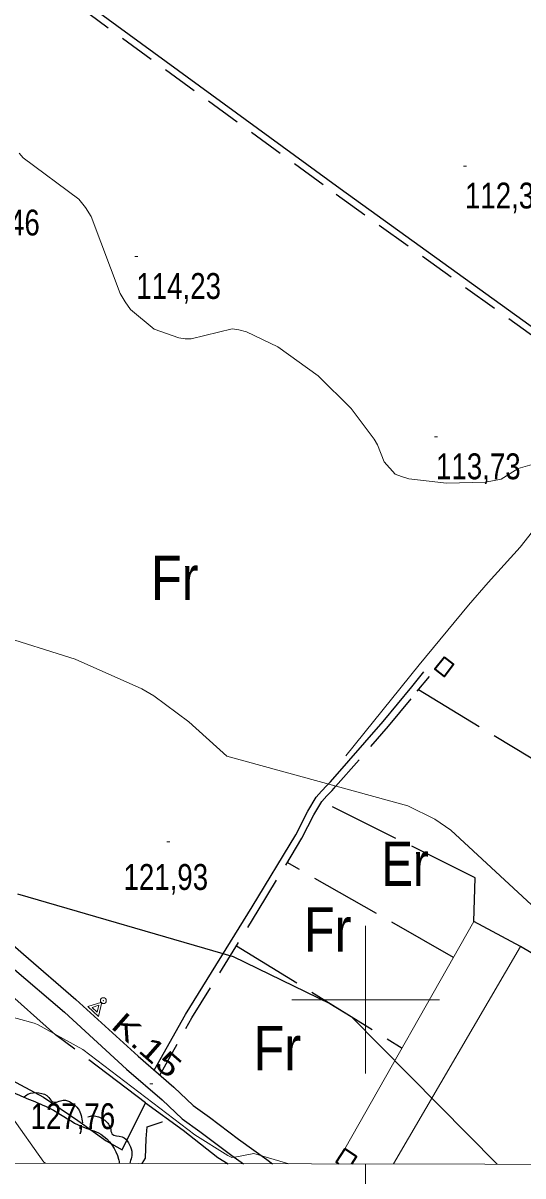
# Model space of a CAD drawing. Extents: x 483840 to 488445, y 4386047 to 4389027.
# Drawn here: x 485884.1 to 486053.3, y 4386440.4 to 4386830.5 of the extents above; entities that cross this region are included whole.
import ezdxf
from ezdxf.enums import TextEntityAlignment as Align

# ---------------------------------------------------------------- set-up
doc = ezdxf.new("R2010")
doc.units = 0
doc.header["$LTSCALE"] = 4
doc.header["$PDMODE"] = 32
doc.header["$PDSIZE"] = 2
doc.linetypes.add('LONG_DASHED', pattern=[7.5, 6, -1.5])
doc.linetypes.add('MEDIUM_DASHED', pattern=[4.5, 3, -1.5])
for name, color, linetype, lineweight in [('1', 7, 'Continuous', 13), ('25', 7, 'LONG_DASHED', 25), ('27', 7, 'Continuous', 25), ('36', 7, 'Continuous', 25), ('38', 7, 'Continuous', 25), ('41', 7, 'Continuous', 13), ('47', 7, 'Continuous', 35), ('51', 7, 'Continuous', 13), ('7', 7, 'Continuous', 13), ('8', 7, 'Continuous', 25), ('9', 7, 'Continuous', 13)]:
    doc.layers.add(name, color=color, linetype=linetype, lineweight=lineweight)
doc.layers.add('31', color=7, linetype='Continuous')

msp = doc.modelspace()

# ---------------------------------------------------------------- linework, layer by layer
at = {"layer": '1'}
for p, q in [((486000, 4386525), (486000, 4386475)), ((485975, 4386500), (486025, 4386500)), ((486000, 4386444.44), (486000, 4386373.1))]:
    msp.add_line(p, q, dxfattribs=at)
msp.add_lwpolyline([(484110.5, 4388760.3), (487685.8, 4388753.5), (487681.9, 4386441.2), (484105.5, 4386448.1)], close=True, dxfattribs=at)
at = {"layer": '25'}
for p, q in [((486017.91, 4386604.96), (486103.6, 4386552.96)), ((486029.8, 4386514.36), (485973.48, 4386546.43)), ((485956.31, 4386518.3), (486012.38, 4386483.66))]:
    msp.add_line(p, q, dxfattribs=at)
for points in [[(486157.72, 4386457.32), (486104.96, 4386485.94), (486084.89, 4386498.83), (486052.45, 4386518.06), (486036.66, 4386526.46), (486037.1, 4386541.24), (485985.24, 4386567.11)], [(485870.59, 4386478.04), (485890.99, 4386467.02), (485902.66, 4386459.2), (485912.24, 4386452.23), (485917.67, 4386449.23), (485925.56, 4386465.17), (485895.12, 4386488.19), (485863.56, 4386516.18)], [(485925.56, 4386465.17), (485938.25, 4386455.91), (485950.05, 4386446.66), (485953.47, 4386444.53)], [(485924.38, 4386444.59), (485925.51, 4386446.41), (485925.76, 4386452.94), (485926.11, 4386456.99), (485931.17, 4386458.64), (485931.24, 4386458.56)]]:
    msp.add_lwpolyline(points, dxfattribs=at)
at = {"layer": '27'}
for points in [[(485390.72, 4386681.21), (485389.73, 4386670.19), (485391.23, 4386659.29), (485393.97, 4386651.45), (485397.32, 4386644.65), (485402.68, 4386636.09), (485405.25, 4386632.23), (485410.63, 4386631.1), (485415.44, 4386631.41), (485426.8, 4386633.35), (485434.93, 4386635.33), (485440.96, 4386636.89), (485450.64, 4386637.28), (485465.45, 4386634.07), (485467.17, 4386628.49), (485468.67, 4386623.22), (485472.4, 4386616.56), (485474.15, 4386612.63), (485473.34, 4386608.52), (485459.58, 4386591.01), (485455.12, 4386572.54), (485452.98, 4386549.08), (485451.8, 4386534.69), (485451.76, 4386526.36), (485452.25, 4386519.23), (485454.92, 4386506.21), (485472.35, 4386481.87), (485479.07, 4386479.45), (485497.34, 4386476.86), (485511.16, 4386477.34), (485519.51, 4386478.87), (485527.05, 4386481.69), (485540.05, 4386487.81), (485552.85, 4386496.48), (485558.12, 4386508.41), (485559.07, 4386511.84), (485567.55, 4386527.7), (485577.92, 4386539.19), (485583.72, 4386545.41), (485600.3, 4386555.82), (485608.58, 4386557.73), (485617.93, 4386561.12), (485679.14, 4386538.41), (485684.02, 4386533.39), (485690.35, 4386524.75), (485690.56, 4386523.92), (485690.82, 4386521.14), (485689.44, 4386519.13), (485686.55, 4386516.1), (485683.59, 4386503.83), (485688.01, 4386497.54), (485693.37, 4386495.14), (485710.64, 4386495.72), (485714.99, 4386495.73), (485720.9, 4386499.62), (485723.36, 4386503.41), (485728.61, 4386513.84), (485734.63, 4386520.58), (485741.04, 4386522.59), (485749.79, 4386520.67), (485762.3, 4386519.21), (485784.75, 4386514.99), (485800.74, 4386509.88), (485812.31, 4386505.81), (485822.54, 4386502.37), (485832.83, 4386498.24), (485838.36, 4386495.99), (485847.13, 4386490.76), (485859.03, 4386483.31), (485869.21, 4386476.03), (485879.99, 4386469.05), (485894.38, 4386462.62), (485904.05, 4386457.08), (485910.4, 4386454.51), (485916.43, 4386446.02), (485916.75, 4386444.61)], [(485884.29, 4386466.97), (485885.72, 4386468.02), (485889.49, 4386468.51), (485892.83, 4386466.95), (485894.19, 4386465.41), (485897.69, 4386466.05), (485900.54, 4386465.15), (485902.78, 4386463.12), (485904.22, 4386458.37)], [(485906, 4386460.4), (485907.75, 4386460.71), (485911.34, 4386459.49), (485913.65, 4386456.61), (485914.2, 4386454.63), (485917.62, 4386453.66), (485919.77, 4386451.6), (485920.89, 4386448.79), (485920.2, 4386444.6)]]:
    msp.add_spline(points, degree=3, dxfattribs=at)
at = {"layer": '36'}
for points in [[(485867.86, 4386529.7), (485884.28, 4386515.38), (485901.98, 4386500.14), (485923.03, 4386480.92), (485935.07, 4386470.44), (485941.64, 4386464.26), (485947.14, 4386460.32), (485956.97, 4386452.87), (485966.63, 4386445.97), (485968.47, 4386444.51)], [(485880.46, 4386510.97), (485898.1, 4386495.78), (485919.15, 4386476.56), (485931.15, 4386466.11), (485937.93, 4386459.74), (485943.93, 4386455.44), (485954.79, 4386447.35), (485958.73, 4386444.52)]]:
    msp.add_lwpolyline(points, dxfattribs=at)
at = {"layer": '38', "linetype": 'MEDIUM_DASHED'}
for points in [[(485889.18, 4386844.24), (485891.73, 4386843.59), (485903.27, 4386836.02), (485990.05, 4386772.67), (486074.05, 4386712.12), (486105.44, 4386688.71), (486180.46, 4386634.2)], [(485930.36, 4386474.54), (485941.18, 4386493.85), (485963.67, 4386530.2), (485978.45, 4386554.64), (485982.54, 4386562.62), (485985.24, 4386567.11), (485986.9, 4386569.01), (485988.66, 4386570.85), (485989.88, 4386572.2), (486007.76, 4386592.61), (486017.46, 4386604.41), (486021.59, 4386609.45)]]:
    msp.add_lwpolyline(points, dxfattribs=at)
at = {"layer": '38'}
for points in [[(485890.29, 4386846.37), (485892.68, 4386845.76), (485904.61, 4386837.94), (485991.43, 4386774.57), (486075.43, 4386714), (486106.83, 4386690.59), (486181.84, 4386636.1)], [(485928.52, 4386476.14), (485939.11, 4386495.07), (485961.62, 4386531.45), (485976.36, 4386555.81), (485980.45, 4386563.78), (485983.29, 4386568.53), (485985.13, 4386570.63), (485986.9, 4386572.49), (485988.09, 4386573.8), (486005.93, 4386594.16), (486015.61, 4386605.93), (486019.74, 4386610.97)]]:
    msp.add_lwpolyline(points, dxfattribs=at)
at = {"layer": '41'}
for p, q in [((485906, 4386497.77), (485910.8, 4386499.21)), ((485906, 4386497.77), (485909.66, 4386494.35)), ((485909.66, 4386494.35), (485910.8, 4386499.21))]:
    msp.add_line(p, q, dxfattribs=at)
msp.add_lwpolyline([(485909.77, 4386498.13), (485907.47, 4386497.44), (485909.21, 4386495.79)], close=True, dxfattribs=at)
msp.add_point((485911.26, 4386499.69), dxfattribs=at)
at = {"layer": '47'}
msp.add_lwpolyline([(486026.69, 4386615.97), (486023.49, 4386611.85), (486026.59, 4386609.44), (486029.79, 4386613.56)], close=True, dxfattribs=at)
for points in [[(485993.01, 4386449.5), (485990.09, 4386444.99), (485990.9, 4386444.46)], [(485995.35, 4386444.45), (485996.96, 4386446.94), (485993.01, 4386449.5)]]:
    msp.add_lwpolyline(points, dxfattribs=at)
at = {"layer": '51'}
for p, q in [((485993.01, 4386449.5), (486036.66, 4386526.46)), ((486052.45, 4386518.06), (486009.47, 4386444.43))]:
    msp.add_line(p, q, dxfattribs=at)
msp.add_lwpolyline([(485993.34, 4386582.53), (486018.1, 4386613.39), (486034.89, 4386633.56), (486041.46, 4386641.2), (486052.28, 4386653.12), (486093.94, 4386706.03), (486122.29, 4386742.01), (486124.12, 4386743.94), (486125.94, 4386745.56), (486127.69, 4386746.96), (486129.5, 4386747.61), (486132.05, 4386747.88), (486220.39, 4386769.95), (486225.97, 4386761.84), (486234.76, 4386767.42), (486237.8, 4386770.37)], dxfattribs=at)
at = {"layer": '7'}
for p, q in [((486033.15, 4386782.15), (486034.15, 4386782.15)), ((485921.95, 4386751.55), (485922.95, 4386751.55)), ((486023.35, 4386690.52), (486024.35, 4386690.52)), ((485932.77, 4386553.45), (485933.77, 4386553.45)), ((485927.02, 4386471.6), (485928.02, 4386471.6))]:
    msp.add_line(p, q, dxfattribs=at)
at = {"layer": '8'}
msp.add_lwpolyline([(485882.21, 4386535.84), (485955.25, 4386514.59), (485987.9, 4386498.74), (485995.14, 4386494.35), (486044.58, 4386444.36)], dxfattribs=at)
at = {"layer": '9'}
for points in [[(486057.94, 4386681.56), (486051.67, 4386679.79), (486045.88, 4386676.21), (486040.61, 4386675.12), (486027.37, 4386674.79), (486014.62, 4386676.33), (486012.11, 4386677.05), (486010.05, 4386677.91), (486006.27, 4386682.05), (486004.03, 4386687.85), (486002.92, 4386689.74), (485995.14, 4386700.09), (485983.93, 4386711.14), (485970.27, 4386720.93), (485959.71, 4386726.01), (485957.17, 4386726.68), (485954.81, 4386727.02), (485941.03, 4386723.68), (485938.99, 4386723.71), (485936.86, 4386723.98), (485928.43, 4386726.99), (485920.48, 4386733.6), (485918.66, 4386736.15), (485917, 4386739.01), (485907.19, 4386765.11), (485905.19, 4386768.16), (485902.95, 4386770.96), (485884.15, 4386784.9), (485882.82, 4386786.52)], [(486091.05, 4386499.81), (486028.86, 4386557.34), (486023.41, 4386561.1), (486014.35, 4386565.61), (485953.02, 4386582.46), (485940.2, 4386594.05), (485928.32, 4386602.85), (485924.31, 4386605.18), (485901.77, 4386615.3), (485875.14, 4386623.56)], [(485588.52, 4386579.63), (485603.66, 4386573.85), (485612.39, 4386571.69), (485649.02, 4386566.96), (485653.09, 4386565.95), (485666.86, 4386561.04), (485722.37, 4386527.22), (485722.58, 4386526.93), (485722.72, 4386526.84), (485722.77, 4386526.83), (485722.83, 4386526.82), (485723.1, 4386526.81), (485750.82, 4386521.14), (485757.54, 4386518.55), (485812.15, 4386485.41), (485866.07, 4386470.16), (485873.18, 4386467.12), (485877.54, 4386463.52), (485880.02, 4386460.8), (485891.19, 4386445.05), (485891.67, 4386444.71), (485891.73, 4386444.65)], [(485974.06, 4386444.49), (485962.22, 4386447.97), (485955.82, 4386446.7), (485954.79, 4386446.67), (485953.36, 4386447.3), (485942.26, 4386454.33), (485904.31, 4386483.2), (485889, 4386491.66), (485887.9, 4386492.07), (485876.26, 4386495.21)]]:
    msp.add_lwpolyline(points, dxfattribs=at)

# ---------------------------------------------------------------- texts
at = {"layer": '31'}
for s, width, p in [('Fr', 0.85, (485935.45, 4386635.29)), ('Er', 0.8, (486013.36, 4386538.53)), ('Fr', 0.85, (485987.18, 4386516.32)), ('Fr', 0.85, (485970.13, 4386476.16))]:
    msp.add_text(s, height=15, dxfattribs=dict(at, width=width)).set_placement(p, align=Align.CENTER)
at = {"layer": '41', "width": 1.3}
msp.add_text('K.15', height=7.5, rotation=318.673, dxfattribs=at).set_placement((485913.48, 4386490.68))
at = {"layer": '7', "width": 0.8}
for s, p in [('112,32', (486033.65, 4386767.78)), ('115,46', (485861.14, 4386758.64)), ('114,23', (485922.45, 4386737.18)), ('113,73', (486023.85, 4386676.15)), ('121,93', (485918.09, 4386537.18)), ('127,76', (485886.64, 4386456.22))]:
    msp.add_text(s, height=8.75, dxfattribs=at).set_placement(p)

doc.saveas('drawing.dxf')
